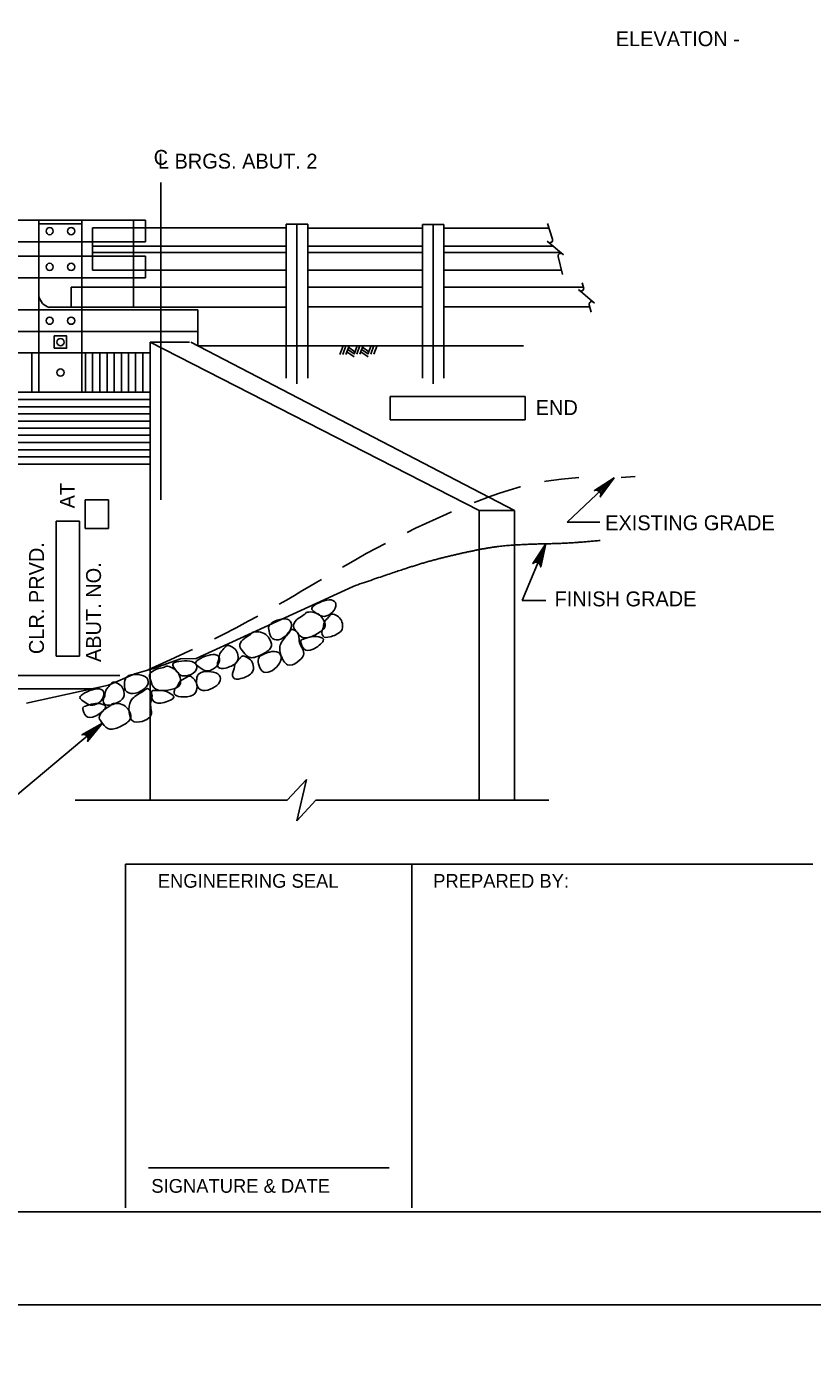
# Model space of a CAD drawing. Extents: x -13 to 81, y -176 to 0.
# Drawn here: x 11.68 to 18.01, y -22.38 to -11.71 of the extents above; entities that cross this region are included whole.
import ezdxf

# ---------------------------------------------------------------- set-up
doc = ezdxf.new("R2010")
doc.units = 0
for name, color, linetype in [('Level 1', 7, 'Continuous'), ('Level 10', 7, 'Continuous'), ('Level 3', 7, 'Continuous'), ('Level 4', 7, 'Continuous'), ('Level 5', 7, 'Continuous'), ('Level 63', 7, 'Continuous'), ('Level 8', 7, 'Continuous')]:
    doc.layers.add(name, color=color, linetype=linetype)

# ---------------------------------------------------------------- blocks, each defined once
blk = doc.blocks.new('F10000')
at = {"layer": 'Level 63'}
blk.add_lwpolyline([(-0.03125, -0.03125), (0.03125, -0.03125), (0.03125, 0.03125), (-0.03125, 0.03125)], close=True, dxfattribs=at)

msp = doc.modelspace()

# ---------------------------------------------------------------- linework, layer by layer
at = {"layer": 'Level 1'}
msp.add_lwpolyline([(1.75, -21.25), (33.25, -21.25), (33.25, -0.75), (1.75, -0.75)], close=True, dxfattribs=at)
at = {"layer": 'Level 3'}
for p, q in [((5.56, -13.274), (12.637, -13.274)), ((11.781, -13.274), (11.781, -14.658)), ((11.781, -13.303), (12.127, -13.303)), ((12.127, -13.274), (12.127, -14.658)), ((12.542, -13.274), (12.542, -13.447)), ((12.637, -13.274), (12.637, -13.447)), ((13.77, -13.305), (13.943, -13.305)), ((13.77, -14.283), (13.77, -13.305)), ((13.857, -13.305), (13.857, -14.591)), ((13.943, -14.283), (13.943, -13.305)), ((14.866, -13.308), (15.039, -13.308)), ((14.866, -14.283), (14.866, -13.308)), ((14.952, -13.308), (14.952, -14.591)), ((15.039, -14.283), (15.039, -13.308)), ((15.873, -13.3), (15.914, -13.427)), ((12.637, -13.335), (12.213, -13.335)), ((12.213, -13.335), (12.213, -13.675)), ((12.637, -13.335), (13.77, -13.335)), ((13.943, -13.336), (14.866, -13.336)), ((15.039, -13.336), (15.885, -13.336)), ((10.223, -13.447), (11.781, -13.447)), ((11.781, -13.447), (12.127, -13.447)), ((12.127, -13.447), (12.637, -13.447)), ((12.542, -13.481), (12.213, -13.481)), ((12.542, -13.533), (12.213, -13.533)), ((12.542, -13.447), (12.542, -13.562)), ((12.542, -13.481), (13.77, -13.481)), ((12.542, -13.533), (13.77, -13.533)), ((13.943, -13.481), (14.866, -13.481)), ((13.943, -13.533), (14.866, -13.533)), ((15.039, -13.481), (15.917, -13.481)), ((15.039, -13.533), (15.98, -13.533)), ((15.871, -13.442), (16.002, -13.552)), ((10.223, -13.562), (11.781, -13.562)), ((11.781, -13.562), (12.127, -13.562)), ((12.127, -13.562), (12.637, -13.562)), ((12.542, -13.562), (12.542, -13.736)), ((12.637, -13.562), (12.637, -13.736)), ((15.958, -13.565), (15.994, -13.71)), ((10.223, -13.736), (11.781, -13.736)), ((11.781, -13.736), (12.127, -13.736)), ((12.127, -13.736), (12.637, -13.736)), ((12.637, -13.675), (12.213, -13.675)), ((12.542, -13.736), (12.542, -13.974)), ((12.637, -13.675), (13.77, -13.675)), ((13.943, -13.675), (14.866, -13.675)), ((15.039, -13.675), (15.986, -13.675)), ((12.542, -13.811), (12.04, -13.811)), ((12.04, -13.811), (12.04, -13.974)), ((12.542, -13.811), (13.77, -13.811)), ((13.943, -13.811), (14.866, -13.811)), ((15.039, -13.811), (16.162, -13.811)), ((16.121, -13.831), (16.251, -13.941)), ((16.151, -13.776), (16.163, -13.815)), ((16.208, -13.954), (16.223, -14.014)), ((10.223, -13.995), (11.781, -13.995)), ((11.781, -13.995), (12.127, -13.995)), ((12.127, -13.974), (11.863, -13.974)), ((12.126, -13.974), (13.77, -13.974)), ((12.127, -13.995), (13.059, -13.995)), ((13.059, -14.283), (13.059, -13.995)), ((14.866, -13.969), (13.943, -13.969)), ((16.212, -13.969), (15.039, -13.969)), ((10.223, -14.168), (11.781, -14.168)), ((11.781, -14.168), (12.127, -14.168)), ((12.127, -14.168), (13.059, -14.168)), ((12.675, -14.428), (12.675, -14.255)), ((12.675, -14.255), (12.992, -14.255)), ((12.675, -14.255), (15.323, -15.61)), ((13.003, -14.255), (15.608, -15.61)), ((13.059, -14.283), (15.681, -14.283)), ((13.77, -14.283), (13.77, -14.543)), ((13.943, -14.283), (13.943, -14.543)), ((14.229, -14.283), (14.203, -14.354)), ((14.251, -14.283), (14.225, -14.353)), ((14.277, -14.283), (14.25, -14.353)), ((14.342, -14.283), (14.316, -14.352)), ((14.364, -14.282), (14.338, -14.351)), ((14.389, -14.282), (14.363, -14.351)), ((14.454, -14.282), (14.428, -14.351)), ((14.476, -14.282), (14.45, -14.351)), ((14.502, -14.282), (14.476, -14.351)), ((14.866, -14.283), (14.866, -14.543)), ((15.039, -14.283), (15.039, -14.543)), ((10.223, -14.341), (11.781, -14.341)), ((11.781, -14.341), (12.127, -14.341)), ((12.127, -14.341), (12.675, -14.341)), ((14.258, -14.331), (14.318, -14.373)), ((14.265, -14.313), (14.317, -14.349)), ((14.271, -14.296), (14.323, -14.332)), ((14.371, -14.331), (14.431, -14.373)), ((14.377, -14.313), (14.429, -14.349)), ((14.384, -14.296), (14.435, -14.332)), ((12.675, -14.428), (12.675, -16.888)), ((5.523, -14.658), (12.675, -14.658)), ((5.523, -15.235), (12.675, -15.235)), ((16.409, -15.346), (16.03, -15.703)), ((15.323, -15.61), (15.608, -15.61)), ((15.323, -15.924), (15.323, -15.61)), ((15.608, -15.61), (15.608, -15.888)), ((16.03, -15.703), (16.294, -15.703)), ((15.859, -15.877), (15.668, -16.333)), ((15.323, -17.939), (15.323, -15.924)), ((15.608, -15.888), (15.608, -17.939)), ((14.309, -16.219), (13.045, -16.799)), ((15.668, -16.333), (15.859, -16.333)), ((13.045, -16.799), (12.919, -16.802)), ((12.675, -16.888), (12.675, -17.939)), ((5.777, -17.043), (12.207, -17.043)), ((13.779, -17.939), (13.933, -17.772)), ((13.933, -17.772), (13.856, -18.105)), ((12.072, -17.939), (13.779, -17.939)), ((13.856, -18.105), (14.01, -17.939)), ((14.01, -17.939), (15.883, -17.939))]:
    msp.add_line(p, q, dxfattribs=at)
for points in [[(16.307, -15.415), (16.334, -15.443), (16.407, -15.348)], [(15.795, -15.979), (15.831, -15.994), (15.859, -15.877)]]:
    msp.add_lwpolyline(points, close=True, dxfattribs=at)
for centre in [(11.867, -13.361), (12.04, -13.361), (11.867, -13.649), (12.04, -13.649), (11.867, -14.082), (12.04, -14.082), (11.954, -14.254), (11.954, -14.499)]:
    msp.add_circle(centre, 0.0288, dxfattribs=at)
for centre, radius, start, end in [((15.893, -13.433), 0.0213, 227.8504, 17.8504), ((15.979, -13.561), 0.0213, 49.9832, 192.5218), ((15.979, -13.561), 0.0213, 49.9832, 49.9972), ((16.143, -13.822), 0.0213, 227.8504, 17.8504), ((11.896, -13.861), 0.118, 193.1962, 254.1617), ((16.229, -13.949), 0.0213, 49.9832, 192.5218), ((16.229, -13.949), 0.0213, 49.9832, 49.9972)]:
    msp.add_arc(centre, radius, start, end, dxfattribs=at)
for points, degree in [([(14.309, -16.219), (14.62, -16.112), (14.906, -16.019), (15.192, -15.949), (15.462, -15.896), (15.716, -15.879), (16.057, -15.873), (16.296, -15.85)], 2), ([(13.983, -16.412), (13.993, -16.423), (14.028, -16.445), (14.072, -16.471), (14.151, -16.433), (14.182, -16.356), (14.138, -16.32), (14.057, -16.337), (13.97, -16.383), (13.974, -16.402), (13.983, -16.412)], 3), ([(13.638, -16.528), (13.627, -16.543), (13.628, -16.577), (13.653, -16.65), (13.727, -16.655), (13.797, -16.59), (13.825, -16.525), (13.786, -16.471), (13.695, -16.488), (13.649, -16.513), (13.638, -16.528)], 3), ([(13.927, -16.435), (13.925, -16.438), (13.912, -16.45), (13.848, -16.486), (13.816, -16.543), (13.856, -16.585), (13.904, -16.651), (14.008, -16.611), (14.096, -16.554), (14.074, -16.49), (14.043, -16.445), (13.979, -16.421), (13.925, -16.429), (13.929, -16.431), (13.927, -16.435)], 3), ([(14.068, -16.552), (14.066, -16.564), (14.054, -16.579), (14.06, -16.628), (14.113, -16.635), (14.229, -16.585), (14.225, -16.514), (14.205, -16.47), (14.154, -16.442), (14.128, -16.441), (14.116, -16.465), (14.069, -16.507), (14.071, -16.54), (14.068, -16.552)], 3), ([(13.496, -16.594), (13.494, -16.597), (13.48, -16.609), (13.417, -16.645), (13.385, -16.703), (13.425, -16.745), (13.473, -16.81), (13.577, -16.77), (13.665, -16.713), (13.643, -16.649), (13.612, -16.604), (13.548, -16.58), (13.494, -16.588), (13.498, -16.591), (13.496, -16.594)], 3), ([(13.811, -16.567), (13.805, -16.571), (13.801, -16.589), (13.71, -16.681), (13.72, -16.77), (13.776, -16.873), (13.864, -16.833), (13.921, -16.772), (13.902, -16.718), (13.872, -16.677), (13.877, -16.603), (13.834, -16.567), (13.816, -16.563), (13.811, -16.567)], 3), ([(13.909, -16.644), (13.892, -16.649), (13.88, -16.654), (13.908, -16.736), (13.977, -16.743), (14.102, -16.644), (14.028, -16.623), (13.98, -16.619), (13.925, -16.638), (13.909, -16.644)], 3), ([(13.227, -16.804), (13.225, -16.816), (13.213, -16.831), (13.219, -16.88), (13.272, -16.886), (13.388, -16.837), (13.384, -16.766), (13.364, -16.722), (13.313, -16.694), (13.287, -16.693), (13.275, -16.717), (13.229, -16.758), (13.23, -16.792), (13.227, -16.804)], 3), ([(12.86, -16.862), (12.866, -16.875), (12.891, -16.907), (12.925, -16.946), (13.012, -16.936), (13.066, -16.873), (13.036, -16.824), (12.954, -16.815), (12.857, -16.83), (12.854, -16.849), (12.86, -16.862)], 3), ([(13.048, -16.852), (13.058, -16.862), (13.092, -16.884), (13.136, -16.91), (13.216, -16.872), (13.246, -16.795), (13.203, -16.759), (13.122, -16.777), (13.035, -16.822), (13.038, -16.841), (13.048, -16.852)], 3), ([(13.35, -16.889), (13.347, -16.901), (13.335, -16.916), (13.341, -16.965), (13.395, -16.971), (13.511, -16.921), (13.507, -16.851), (13.487, -16.807), (13.436, -16.779), (13.41, -16.777), (13.398, -16.802), (13.351, -16.843), (13.353, -16.877), (13.35, -16.889)], 3), ([(13.554, -16.79), (13.543, -16.805), (13.544, -16.839), (13.569, -16.912), (13.643, -16.917), (13.713, -16.852), (13.741, -16.787), (13.702, -16.733), (13.611, -16.75), (13.565, -16.775), (13.554, -16.79)], 3), ([(12.492, -16.944), (12.477, -16.954), (12.467, -16.986), (12.467, -17.064), (12.535, -17.093), (12.622, -17.054), (12.67, -17.001), (12.651, -16.938), (12.559, -16.924), (12.507, -16.933), (12.492, -16.944)], 3), ([(12.799, -16.865), (12.796, -16.867), (12.78, -16.873), (12.708, -16.888), (12.659, -16.931), (12.684, -16.984), (12.708, -17.061), (12.818, -17.057), (12.921, -17.032), (12.921, -16.965), (12.906, -16.912), (12.853, -16.868), (12.799, -16.859), (12.803, -16.862), (12.799, -16.865)], 3), ([(12.895, -17.022), (12.888, -17.032), (12.872, -17.042), (12.862, -17.09), (12.911, -17.114), (13.036, -17.105), (13.056, -17.037), (13.051, -16.989), (13.012, -16.946), (12.988, -16.936), (12.968, -16.955), (12.911, -16.979), (12.901, -17.011), (12.895, -17.022)], 3), ([(13.073, -16.92), (13.057, -16.93), (13.048, -16.962), (13.048, -17.039), (13.116, -17.068), (13.203, -17.03), (13.251, -16.977), (13.231, -16.914), (13.14, -16.9), (13.088, -16.909), (13.073, -16.92)], 3), ([(12.118, -17.128), (12.128, -17.138), (12.162, -17.16), (12.207, -17.186), (12.286, -17.149), (12.316, -17.072), (12.273, -17.035), (12.192, -17.053), (12.105, -17.099), (12.108, -17.118), (12.118, -17.128)], 3), ([(12.31, -17.099), (12.307, -17.111), (12.295, -17.126), (12.301, -17.175), (12.355, -17.181), (12.471, -17.131), (12.467, -17.061), (12.447, -17.017), (12.396, -16.989), (12.37, -16.988), (12.358, -17.012), (12.311, -17.053), (12.313, -17.087), (12.31, -17.099)], 3), ([(12.65, -17.042), (12.644, -17.043), (12.633, -17.059), (12.518, -17.117), (12.499, -17.204), (12.518, -17.32), (12.614, -17.31), (12.687, -17.272), (12.687, -17.214), (12.672, -17.165), (12.701, -17.098), (12.672, -17.05), (12.656, -17.04), (12.65, -17.042)], 3), ([(12.714, -17.056), (12.696, -17.056), (12.684, -17.056), (12.684, -17.143), (12.746, -17.172), (12.896, -17.119), (12.834, -17.076), (12.79, -17.056), (12.732, -17.056), (12.714, -17.056)], 3), ([(12.156, -17.183), (12.139, -17.188), (12.127, -17.193), (12.155, -17.275), (12.224, -17.282), (12.348, -17.183), (12.275, -17.162), (12.227, -17.158), (12.172, -17.177), (12.156, -17.183)], 3), ([(12.365, -17.17), (12.363, -17.173), (12.349, -17.184), (12.286, -17.221), (12.254, -17.279), (12.294, -17.32), (12.342, -17.386), (12.445, -17.346), (12.534, -17.289), (12.512, -17.225), (12.481, -17.18), (12.417, -17.156), (12.363, -17.164), (12.367, -17.166), (12.365, -17.17)], 3)]:
    msp.add_open_spline(points, degree=degree, dxfattribs=at)
at = {"layer": 'Level 4'}
for p, q in [((12.761, -12.971), (12.761, -15.524)), ((15.694, -14.692), (14.608, -14.692)), ((14.608, -14.88), (14.608, -14.692)), ((15.694, -14.88), (15.694, -14.692)), ((14.608, -14.88), (15.694, -14.88)), ((12.153, -15.524), (12.153, -15.753)), ((12.341, -15.524), (12.153, -15.524)), ((12.341, -15.753), (12.341, -15.524)), ((11.919, -15.694), (11.919, -16.78)), ((12.107, -15.694), (11.919, -15.694)), ((12.107, -16.78), (12.107, -15.694)), ((12.341, -15.753), (12.153, -15.753)), ((12.107, -16.78), (11.919, -16.78)), ((11.199, -16.937), (12.432, -16.937)), ((12.293, -17.321), (11.227, -18.21)), ((12.478, -21.22), (12.478, -18.455)), ((18.007, -18.455), (12.478, -18.455)), ((14.782, -21.22), (14.782, -18.455)), ((14.598, -20.897), (12.662, -20.897))]:
    msp.add_line(p, q, dxfattribs=at)
for points in [[(16.409, -15.346), (16.297, -15.499), (16.301, -15.482), (16.298, -15.468), (16.291, -15.457), (16.281, -15.45), (16.267, -15.446), (16.25, -15.448), (16.409, -15.346), (16.267, -15.446), (16.281, -15.45), (16.409, -15.346), (16.291, -15.457), (16.298, -15.468), (16.409, -15.346), (16.301, -15.482)], [(15.859, -15.877), (15.819, -16.063), (15.815, -16.046), (15.807, -16.034), (15.796, -16.027), (15.784, -16.024), (15.769, -16.026), (15.755, -16.036), (15.859, -15.877), (15.769, -16.026), (15.784, -16.024), (15.859, -15.877), (15.796, -16.027), (15.807, -16.034), (15.859, -15.877), (15.815, -16.046)], [(11.681, -17.16), (12.341, -17.013), (12.551, -16.923), (12.702, -16.88), (12.919, -16.802)], [(12.293, -17.321), (12.172, -17.467), (12.177, -17.451), (12.175, -17.436), (12.168, -17.425), (12.159, -17.417), (12.145, -17.412), (12.127, -17.414), (12.293, -17.321), (12.145, -17.412), (12.159, -17.417), (12.293, -17.321), (12.168, -17.425), (12.175, -17.436), (12.293, -17.321), (12.177, -17.451)]]:
    msp.add_lwpolyline(points, dxfattribs=at)
msp.add_lwpolyline([(12.19, -17.382), (12.215, -17.412), (12.293, -17.321)], close=True, dxfattribs=at)
at = {"layer": 'Level 5'}
for p, q in [((11.723, -14.341), (11.723, -14.658)), ((12.156, -14.341), (12.156, -14.658)), ((12.213, -14.341), (12.213, -14.658)), ((12.271, -14.341), (12.271, -14.658)), ((12.329, -14.341), (12.329, -14.658)), ((12.386, -14.341), (12.386, -14.658)), ((12.444, -14.341), (12.444, -14.658)), ((12.502, -14.341), (12.502, -14.658)), ((12.559, -14.341), (12.559, -14.658)), ((12.617, -14.341), (12.617, -14.658)), ((5.523, -14.716), (12.675, -14.716)), ((5.523, -14.774), (12.675, -14.774)), ((5.523, -14.831), (12.675, -14.831)), ((5.523, -14.889), (12.675, -14.889)), ((5.523, -14.947), (12.675, -14.947)), ((5.523, -15.004), (12.675, -15.004)), ((5.523, -15.062), (12.675, -15.062)), ((5.523, -15.12), (12.675, -15.12)), ((5.523, -15.177), (12.675, -15.177))]:
    msp.add_line(p, q, dxfattribs=at)
at = {"layer": 'Level 63'}
for points in [[(0, -22), (34, -22), (34, 0), (0, 0)], [(0, -44), (34, -44), (34, -22), (0, -22)]]:
    msp.add_lwpolyline(points, close=True, dxfattribs=at)
at = {"layer": 'Level 8'}
for p, q in [((15.985, -15.356), (16.126, -15.342)), ((16.465, -15.342), (16.578, -15.335)), ((15.479, -15.471), (15.564, -15.444)), ((15.564, -15.444), (15.654, -15.418)), ((15.654, -15.418), (15.655, -15.417)), ((15.848, -15.376), (15.861, -15.374)), ((15.861, -15.374), (15.985, -15.356)), ((15.283, -15.545), (15.313, -15.533)), ((15.313, -15.533), (15.396, -15.501)), ((15.396, -15.501), (15.479, -15.471)), ((14.977, -15.675), (15.061, -15.638)), ((15.061, -15.638), (15.101, -15.62)), ((14.744, -15.785), (14.81, -15.752)), ((14.81, -15.752), (14.893, -15.713)), ((14.893, -15.713), (14.977, -15.675)), ((14.491, -15.915), (14.568, -15.874)), ((14.342, -15.997), (14.415, -15.956)), ((14.415, -15.956), (14.491, -15.915)), ((14.224, -16.064), (14.271, -16.037)), ((14.271, -16.037), (14.342, -15.997)), ((13.957, -16.221), (14.016, -16.186)), ((14.016, -16.186), (14.054, -16.163)), ((13.772, -16.329), (13.836, -16.292)), ((13.836, -16.292), (13.897, -16.256)), ((13.897, -16.256), (13.957, -16.221)), ((13.714, -16.363), (13.772, -16.329)), ((13.367, -16.552), (13.464, -16.5)), ((13.464, -16.5), (13.542, -16.458)), ((13.192, -16.64), (13.257, -16.608)), ((13.257, -16.608), (13.367, -16.552)), ((12.993, -16.737), (13.016, -16.726)), ((12.659, -16.892), (12.836, -16.811)), ((12.836, -16.811), (12.993, -16.737))]:
    msp.add_line(p, q, dxfattribs=at)

# ---------------------------------------------------------------- block references
at = {"layer": 'Level 3', "xscale": 1.5875015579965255, "yscale": 1.5875015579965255}
msp.add_blockref('F10000', (11.954, -14.254), dxfattribs=at)

# ---------------------------------------------------------------- texts
at = {"layer": 'Level 10'}
for s, p in [('ENGINEERING SEAL', (12.737, -18.644)), ('PREPARED BY:', (14.953, -18.644)), ('SIGNATURE & DATE', (12.685, -21.098))]:
    msp.add_text(s, height=0.11056, dxfattribs=at).set_placement(p)
at = {"layer": 'Level 4'}
for s, p in [('   ELEVATION - ', (16.288, -11.873)), ('C', (12.704, -12.828)), ('L BRGS. ABUT. 2', (12.738, -12.858)), ('END', (15.778, -14.841)), ('EXISTING GRADE', (16.337, -15.768)), ('FINISH GRADE', (15.93, -16.38))]:
    msp.add_text(s, height=0.12, dxfattribs=at).set_placement(p)
for s, p in [('AT', (12.069, -15.592)), ('CLR. PRVD.', (11.821, -16.764)), ('ABUT. NO. ', (12.28, -16.828))]:
    msp.add_text(s, height=0.12, rotation=90, dxfattribs=at).set_placement(p)

doc.saveas('drawing.dxf')
